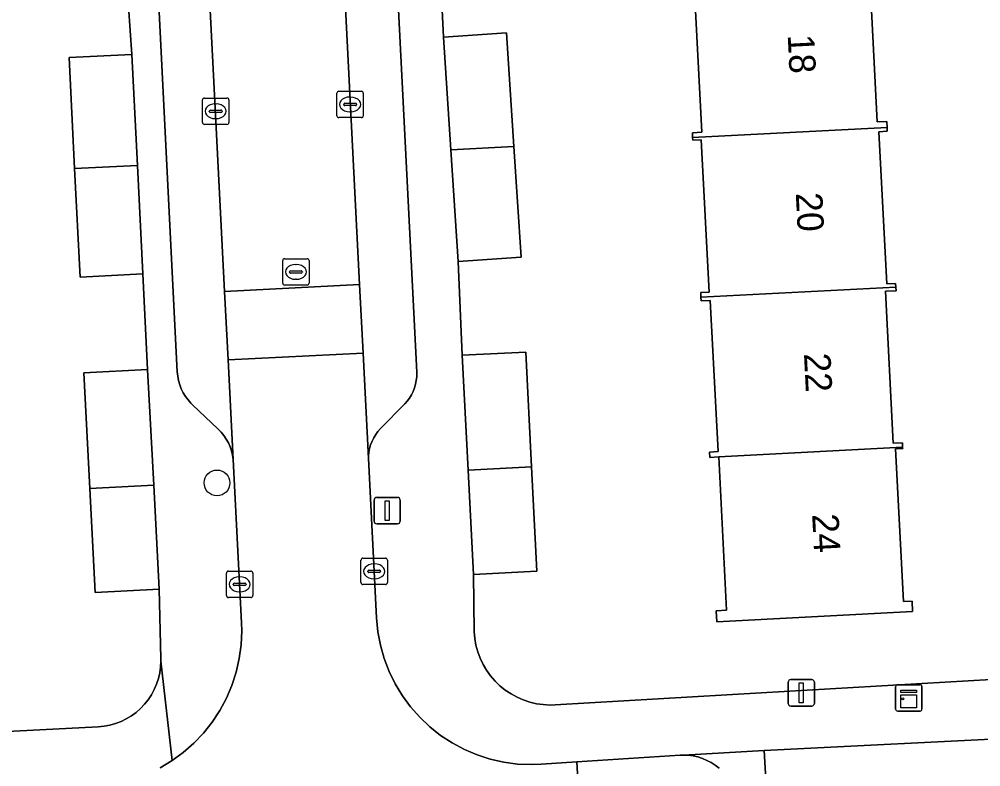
# Model space of a CAD drawing. Extents: x 161084 to 161928, y 385354 to 386522.
# Drawn here: x 161451.67 to 161488.06, y 385657.14 to 385685.44 of the extents above; entities that cross this region are included whole.
import ezdxf

# ---------------------------------------------------------------- set-up
doc = ezdxf.new("R2010")
doc.units = 0
for name, color, linetype in [('IMGEO_Boom', 7, 'Continuous'), ('IMGEO_Erf', 7, 'Continuous'), ('IMGEO_Groenvoorziening', 7, 'Continuous'), ('IMGEO_Kast', 7, 'Continuous'), ('IMGEO_Kolk', 7, 'Continuous'), ('IMGEO_Lichtmast', 7, 'Continuous'), ('IMGEO_Pand', 7, 'Continuous'), ('IMGEO_Pand_nummerreeks', 7, 'Continuous'), ('IMGEO_Parkeervlak_open', 7, 'Continuous'), ('IMGEO_Rijbaan_lokaal_open', 7, 'Continuous'), ('IMGEO_Rioolput', 7, 'Continuous'), ('IMGEO_Voetpad_open', 7, 'Continuous')]:
    doc.layers.add(name, color=color, linetype=linetype)

msp = doc.modelspace()

# ---------------------------------------------------------------- linework, layer by layer
at = {"layer": 'IMGEO_Boom'}
msp.add_circle((161459.156, 385667.888), 0.489, dxfattribs=at)
at = {"layer": 'IMGEO_Erf'}
for points in [[(161467.548, 385688.377), (161467.724, 385684.765), (161470.114, 385684.922), (161470.396, 385680.623), (161470.67, 385676.433), (161468.279, 385676.277), (161468.441, 385672.721), (161470.839, 385672.842), (161471.058, 385668.497), (161471.257, 385664.543), (161468.859, 385664.422), (161468.888, 385662.258), (161468.911, 385662), (161468.956, 385661.744), (161469.025, 385661.494), (161469.115, 385661.251), (161469.227, 385661.017), (161469.359, 385660.794), (161469.511, 385660.583), (161469.68, 385660.387), (161469.867, 385660.207), (161470.069, 385660.044), (161470.285, 385659.9), (161470.512, 385659.776), (161470.75, 385659.672), (161470.996, 385659.591), (161471.249, 385659.531), (161471.506, 385659.495), (161471.765, 385659.481), (161471.954, 385659.486), (161479.748, 385659.941), (161489.33, 385660.501)], [(161445.557, 385658.188), (161454.66, 385658.656), (161454.882, 385658.677), (161455.101, 385658.718), (161455.315, 385658.778), (161455.523, 385658.857), (161455.723, 385658.954), (161455.914, 385659.069), (161456.094, 385659.2), (161456.261, 385659.347), (161456.415, 385659.508), (161456.553, 385659.683), (161456.676, 385659.869), (161456.781, 385660.065), (161456.868, 385660.27), (161456.937, 385660.482), (161456.986, 385660.699), (161457.016, 385660.919), (161457.026, 385661.142), (161457.024, 385661.247), (161456.968, 385663.862), (161454.549, 385663.734), (161454.341, 385667.683), (161454.111, 385672.055), (161456.529, 385672.182), (161456.353, 385675.798), (161453.974, 385675.678), (161453.767, 385679.787), (161453.555, 385683.992), (161455.934, 385684.112), (161455.674, 385687.755)], [(161483.848, 385687.284), (161484.147, 385681.552), (161484.503, 385681.571), (161484.515, 385681.343), (161484.522, 385681.201), (161484.207, 385681.185), (161484.507, 385675.425), (161484.841, 385675.442), (161484.849, 385675.293), (161484.856, 385675.165), (161484.453, 385675.144), (161484.752, 385669.394), (161485.097, 385669.412), (161485.106, 385669.24), (161485.109, 385669.19), (161484.833, 385669.176), (161485.134, 385663.395), (161485.462, 385663.412), (161485.482, 385663.022), (161478.076, 385662.636), (161478.055, 385663.046), (161478.446, 385663.067), (161478.144, 385668.872), (161477.809, 385668.855), (161477.799, 385669.058), (161478.126, 385669.075), (161477.828, 385674.798), (161477.479, 385674.78), (161477.472, 385674.918), (161477.463, 385675.094), (161477.785, 385675.111), (161477.484, 385680.883), (161477.163, 385680.866), (161477.158, 385680.968), (161477.149, 385681.144), (161477.508, 385681.163), (161477.206, 385686.981)]]:
    msp.add_lwpolyline(points, dxfattribs=at)
at = {"layer": 'IMGEO_Groenvoorziening'}
msp.add_lwpolyline([(161489.969, 385658.259), (161479.871, 385657.755), (161480.725, 385642.832), (161484.974, 385643.076), (161485.107, 385640.764), (161485.513, 385631.265), (161485.905, 385623.582), (161486.18, 385618.497), (161491.219, 385618.667)], dxfattribs=at)
at = {"layer": 'IMGEO_Kast'}
for p, q in [((161484.839, 385659.326), (161484.839, 385660.167)), ((161484.839, 385660.167), (161484.839, 385659.326)), ((161484.914, 385660.251), (161485.755, 385660.251)), ((161485.755, 385660.251), (161484.914, 385660.251)), ((161485.839, 385660.176), (161485.839, 385659.335)), ((161485.839, 385659.335), (161485.839, 385660.176)), ((161485.764, 385659.251), (161484.923, 385659.251)), ((161484.923, 385659.251), (161485.764, 385659.251))]:
    msp.add_line(p, q, dxfattribs=at)
for points in [[(161485.034, 385660.041), (161485.634, 385660.041), (161485.634, 385659.956), (161485.034, 385659.956), (161485.034, 385660.041)], [(161485.034, 385659.866), (161485.634, 385659.866), (161485.634, 385659.377), (161485.034, 385659.377), (161485.034, 385659.866)]]:
    msp.add_lwpolyline(points, dxfattribs=at)
msp.add_circle((161485.118, 385659.715), 0.0377, dxfattribs=at)
for centre, start, end in [((161484.917, 385660.173), 92.4484, 184.2845), ((161484.917, 385660.173), 92.4484, 184.2845), ((161485.761, 385660.173), 2.4484, 94.2845), ((161485.761, 385660.173), 2.4484, 94.2845), ((161484.917, 385659.329), 182.4484, 274.2845), ((161484.917, 385659.329), 182.4484, 274.2845), ((161485.761, 385659.329), 272.4484, 4.2845), ((161485.761, 385659.329), 272.4484, 4.2845)]:
    msp.add_arc(centre, 0.0779, start, end, dxfattribs=at)
at = {"layer": 'IMGEO_Kolk'}
for p, q in [((161463.693, 385681.79), (161463.693, 385682.642)), ((161463.768, 385682.716), (161464.62, 385682.716)), ((161464.694, 385682.642), (161464.694, 385681.79)), ((161458.606, 385681.534), (161458.606, 385682.386)), ((161458.681, 385682.46), (161459.533, 385682.46)), ((161459.094, 385682.24), (161459.119, 385682.24)), ((161459.607, 385682.386), (161459.607, 385681.534)), ((161463.952, 385682.21), (161463.952, 385682.222)), ((161463.995, 385682.259), (161464.393, 385682.259)), ((161464.181, 385682.496), (161464.206, 385682.496)), ((161464.436, 385682.222), (161464.436, 385682.21)), ((161458.865, 385681.954), (161458.865, 385681.966)), ((161459.303, 385681.917), (161458.905, 385681.917)), ((161458.908, 385682.003), (161459.306, 385682.003)), ((161459.349, 385681.966), (161459.349, 385681.954)), ((161464.39, 385682.173), (161463.992, 385682.173)), ((161464.204, 385681.936), (161464.179, 385681.936)), ((161459.533, 385681.46), (161458.681, 385681.46)), ((161459.117, 385681.68), (161459.092, 385681.68)), ((161464.62, 385681.716), (161463.768, 385681.716)), ((161464.606, 385664.115), (161464.606, 385664.967)), ((161464.681, 385665.041), (161465.533, 385665.041)), ((161465.094, 385664.821), (161465.119, 385664.821)), ((161465.607, 385664.967), (161465.607, 385664.115)), ((161459.512, 385663.623), (161459.512, 385664.475)), ((161459.587, 385664.549), (161460.439, 385664.549)), ((161460.513, 385664.475), (161460.513, 385663.623)), ((161464.865, 385664.535), (161464.865, 385664.547)), ((161465.303, 385664.498), (161464.905, 385664.498)), ((161464.908, 385664.584), (161465.306, 385664.584)), ((161465.349, 385664.547), (161465.349, 385664.535)), ((161459.771, 385664.043), (161459.771, 385664.055)), ((161460.209, 385664.006), (161459.811, 385664.006)), ((161459.814, 385664.092), (161460.212, 385664.092)), ((161460, 385664.329), (161460.025, 385664.329)), ((161460.255, 385664.055), (161460.255, 385664.043)), ((161465.533, 385664.041), (161464.681, 385664.041)), ((161465.117, 385664.261), (161465.092, 385664.261)), ((161460.023, 385663.769), (161459.998, 385663.769)), ((161460.439, 385663.549), (161459.587, 385663.549))]:
    msp.add_line(p, q, dxfattribs=at)
for points in [[(161463.693, 385681.79), (161463.693, 385682.642)], [(161463.768, 385682.716), (161464.62, 385682.716)], [(161464.694, 385682.642), (161464.694, 385681.79)], [(161458.606, 385681.534), (161458.606, 385682.386)], [(161458.681, 385682.46), (161459.533, 385682.46)], [(161459.607, 385682.386), (161459.607, 385681.534)], [(161459.533, 385681.46), (161458.681, 385681.46)], [(161464.62, 385681.716), (161463.768, 385681.716)], [(161464.606, 385664.115), (161464.606, 385664.967)], [(161464.681, 385665.041), (161465.533, 385665.041)], [(161465.607, 385664.967), (161465.607, 385664.115)], [(161459.512, 385663.623), (161459.512, 385664.475)], [(161459.587, 385664.549), (161460.439, 385664.549)], [(161460.513, 385664.475), (161460.513, 385663.623)], [(161465.533, 385664.041), (161464.681, 385664.041)], [(161460.439, 385663.549), (161459.587, 385663.549)]]:
    msp.add_lwpolyline(points, dxfattribs=at)
for centre, radius, start, end in [((161463.77, 385682.64), 0.0765, 91.552, 178.448), ((161463.77, 385682.64), 0.0765, 91.552, 178.448), ((161464.618, 385682.64), 0.0765, 1.552, 88.448), ((161464.618, 385682.64), 0.0765, 1.552, 88.448), ((161458.683, 385682.384), 0.0765, 91.552, 178.448), ((161458.683, 385682.384), 0.0765, 91.552, 178.448), ((161459.531, 385682.384), 0.0765, 1.552, 88.448), ((161459.531, 385682.384), 0.0765, 1.552, 88.448), ((161463.992, 385682.219), 0.0403, 85.8775, 175.7526), ((161463.989, 385682.209), 0.0366, 178.938, 274.7102), ((161464.393, 385682.216), 0.043, 264.8664, 352.4533), ((161464.397, 385682.221), 0.0386, 1.7309, 96.639), ((161458.905, 385681.963), 0.0403, 85.8775, 175.7526), ((161458.902, 385681.953), 0.0366, 178.938, 274.7102), ((161459.306, 385681.96), 0.043, 264.8664, 352.4533), ((161459.31, 385681.965), 0.0386, 1.7309, 96.639), ((161458.683, 385681.536), 0.0765, 181.552, 268.448), ((161458.683, 385681.536), 0.0765, 181.552, 268.448), ((161459.531, 385681.536), 0.0765, 271.552, 358.448), ((161459.531, 385681.536), 0.0765, 271.552, 358.448), ((161463.77, 385681.792), 0.0765, 181.552, 268.448), ((161463.77, 385681.792), 0.0765, 181.552, 268.448), ((161464.618, 385681.792), 0.0765, 271.552, 358.448), ((161464.618, 385681.792), 0.0765, 271.552, 358.448), ((161464.683, 385664.965), 0.0765, 91.552, 178.448), ((161464.683, 385664.965), 0.0765, 91.552, 178.448), ((161465.531, 385664.965), 0.0765, 1.552, 88.448), ((161465.531, 385664.965), 0.0765, 1.552, 88.448), ((161459.589, 385664.473), 0.0765, 91.552, 178.448), ((161459.589, 385664.473), 0.0765, 91.552, 178.448), ((161460.437, 385664.473), 0.0765, 1.552, 88.448), ((161460.437, 385664.473), 0.0765, 1.552, 88.448), ((161464.905, 385664.544), 0.0403, 85.8775, 175.7526), ((161464.902, 385664.534), 0.0366, 178.938, 274.7102), ((161465.306, 385664.541), 0.043, 264.8664, 352.4533), ((161465.31, 385664.546), 0.0386, 1.7309, 96.639), ((161459.811, 385664.052), 0.0403, 85.8775, 175.7526), ((161459.808, 385664.042), 0.0366, 178.938, 274.7102), ((161460.212, 385664.049), 0.043, 264.8664, 352.4533), ((161460.216, 385664.054), 0.0386, 1.7309, 96.639), ((161464.683, 385664.117), 0.0765, 181.552, 268.448), ((161464.683, 385664.117), 0.0765, 181.552, 268.448), ((161465.531, 385664.117), 0.0765, 271.552, 358.448), ((161465.531, 385664.117), 0.0765, 271.552, 358.448), ((161459.589, 385663.625), 0.0765, 181.552, 268.448), ((161459.589, 385663.625), 0.0765, 181.552, 268.448), ((161460.437, 385663.625), 0.0765, 271.552, 358.448), ((161460.437, 385663.625), 0.0765, 271.552, 358.448)]:
    msp.add_arc(centre, radius, start, end, dxfattribs=at)
for centre, major_axis, ratio, start_param, end_param in [((161459.093, 385681.96), (-0.387, 0.002), 0.722429, 4.712389, 7.853982), ((161459.118, 385681.96), (-0.39, 0.002), 0.717154, 1.570796, 4.712389), ((161464.18, 385682.216), (-0.387, 0.002), 0.722429, 4.712389, 7.853982), ((161464.205, 385682.216), (-0.39, 0.002), 0.717154, 1.570796, 4.712389), ((161465.093, 385664.541), (-0.387, 0.002), 0.722429, 4.712389, 7.853982), ((161465.118, 385664.541), (-0.39, 0.002), 0.717154, 1.570796, 4.712389), ((161459.999, 385664.049), (-0.387, 0.002), 0.722429, 4.712389, 7.853982), ((161460.024, 385664.049), (-0.39, 0.002), 0.717154, 1.570796, 4.712389)]:
    msp.add_ellipse(centre, major_axis=major_axis, ratio=ratio, start_param=start_param, end_param=end_param, dxfattribs=at)
at = {"layer": 'IMGEO_Lichtmast'}
for p, q in [((161465.2, 385667.339), (161465.99, 385667.339)), ((161465.99, 385667.339), (161465.2, 385667.339)), ((161465.1, 385666.439), (161465.1, 385667.239)), ((161465.1, 385667.239), (161465.1, 385666.439)), ((161466.09, 385667.239), (161466.09, 385666.439)), ((161466.09, 385666.439), (161466.09, 385667.239)), ((161465.99, 385666.339), (161465.2, 385666.339)), ((161465.2, 385666.339), (161465.99, 385666.339)), ((161480.876, 385660.442), (161481.666, 385660.442)), ((161481.666, 385660.442), (161480.876, 385660.442)), ((161480.776, 385659.542), (161480.776, 385660.342)), ((161480.776, 385660.342), (161480.776, 385659.542)), ((161481.766, 385660.342), (161481.766, 385659.542)), ((161481.766, 385659.542), (161481.766, 385660.342)), ((161481.666, 385659.442), (161480.876, 385659.442)), ((161480.876, 385659.442), (161481.666, 385659.442))]:
    msp.add_line(p, q, dxfattribs=at)
for points in [[(161465.52, 385667.214), (161465.67, 385667.214), (161465.67, 385666.464), (161465.52, 385666.464), (161465.52, 385667.214)], [(161481.196, 385660.317), (161481.346, 385660.317), (161481.346, 385659.567), (161481.196, 385659.567), (161481.196, 385660.317)]]:
    msp.add_lwpolyline(points, dxfattribs=at)
for centre, start, end in [((161465.2, 385667.239), 90, 180), ((161465.2, 385667.239), 90, 180), ((161465.99, 385667.239), 0, 90), ((161465.99, 385667.239), 360, 90), ((161465.2, 385666.439), 180, 270), ((161465.2, 385666.439), 180, 270), ((161465.99, 385666.439), 270, 0), ((161465.99, 385666.439), 270, 0), ((161480.876, 385660.342), 90, 180), ((161480.876, 385660.342), 90, 180), ((161481.666, 385660.342), 0, 90), ((161481.666, 385660.342), 360, 90), ((161480.876, 385659.542), 180, 270), ((161480.876, 385659.542), 180, 270), ((161481.666, 385659.542), 270, 0), ((161481.666, 385659.542), 270, 0)]:
    msp.add_arc(centre, 0.1, start, end, dxfattribs=at)
at = {"layer": 'IMGEO_Pand'}
for points in [[(161483.848, 385687.284), (161484.253, 385687.305), (161484.248, 385687.396), (161476.854, 385687.02), (161476.857, 385686.963), (161477.206, 385686.981), (161477.508, 385681.163), (161477.149, 385681.144), (161477.158, 385680.968), (161484.515, 385681.343), (161484.503, 385681.571), (161484.147, 385681.552)], [(161468.003, 385680.501), (161470.396, 385680.623), (161470.114, 385684.922), (161467.724, 385684.765)], [(161455.934, 385684.112), (161453.555, 385683.992), (161453.767, 385679.787), (161456.146, 385679.906)], [(161477.158, 385680.968), (161477.163, 385680.866), (161477.484, 385680.883), (161477.785, 385675.111), (161477.463, 385675.094), (161477.472, 385674.918), (161484.849, 385675.293), (161484.841, 385675.442), (161484.507, 385675.425), (161484.207, 385681.185), (161484.522, 385681.201), (161484.515, 385681.343)], [(161468.279, 385676.277), (161470.67, 385676.433), (161470.396, 385680.623), (161468.003, 385680.501)], [(161456.146, 385679.906), (161453.767, 385679.787), (161453.974, 385675.678), (161456.353, 385675.798)], [(161477.472, 385674.918), (161477.479, 385674.78), (161477.828, 385674.798), (161478.126, 385669.075), (161477.799, 385669.058), (161477.809, 385668.855), (161478.144, 385668.872), (161485.106, 385669.24), (161485.097, 385669.412), (161484.752, 385669.394), (161484.453, 385675.144), (161484.856, 385675.165), (161484.849, 385675.293)], [(161468.66, 385668.371), (161471.058, 385668.497), (161470.839, 385672.842), (161468.441, 385672.721)], [(161456.529, 385672.182), (161454.111, 385672.055), (161454.341, 385667.683), (161456.76, 385667.803)], [(161484.833, 385669.176), (161485.109, 385669.19), (161485.106, 385669.24), (161478.144, 385668.872), (161478.446, 385663.067), (161478.055, 385663.046), (161478.076, 385662.636), (161485.482, 385663.022), (161485.462, 385663.412), (161485.134, 385663.395)], [(161468.859, 385664.422), (161471.257, 385664.543), (161471.058, 385668.497), (161468.66, 385668.371)], [(161456.76, 385667.803), (161454.341, 385667.683), (161454.549, 385663.734), (161456.968, 385663.862)]]:
    msp.add_lwpolyline(points, close=True, dxfattribs=at)
at = {"layer": 'IMGEO_Parkeervlak_open'}
for points in [[(161461.556, 385734.509), (161464.554, 385675.399), (161464.686, 385672.802), (161464.888, 385668.818), (161464.89, 385668.907), (161464.905, 385669.051), (161464.932, 385669.192), (161464.971, 385669.331), (161465.023, 385669.466), (161465.087, 385669.596), (161465.162, 385669.72), (161465.248, 385669.836), (161465.344, 385669.944), (161466.261, 385670.882), (161466.356, 385670.989), (161466.442, 385671.103), (161466.517, 385671.225), (161466.581, 385671.353), (161466.633, 385671.486), (161466.673, 385671.623), (161466.7, 385671.764), (161466.715, 385671.906), (161466.717, 385672.049), (161466.716, 385672.081), (161463.756, 385730.718)], [(161454.753, 385729.847), (161457.654, 385672.095), (161457.67, 385671.93), (161457.701, 385671.767), (161457.746, 385671.607), (161457.805, 385671.452), (161457.878, 385671.303), (161457.963, 385671.161), (161458.061, 385671.028), (161458.171, 385670.903), (161458.231, 385670.844), (161459.203, 385669.925), (161459.311, 385669.814), (161459.415, 385669.687), (161459.508, 385669.55), (161459.588, 385669.406), (161459.655, 385669.256), (161459.708, 385669.1), (161459.747, 385668.94), (161459.771, 385668.777), (161459.579, 385672.542), (161459.446, 385675.139), (161456.469, 385733.372)], [(161478.159, 385657.087), (161478.014, 385657.201), (161477.86, 385657.3), (161477.698, 385657.386), (161477.528, 385657.457), (161477.353, 385657.513), (161477.174, 385657.553), (161476.992, 385657.576), (161476.808, 385657.583), (161476.688, 385657.579), (161472.776, 385657.326), (161473.62, 385642.383)]]:
    msp.add_lwpolyline(points, dxfattribs=at)
at = {"layer": 'IMGEO_Rijbaan_lokaal_open'}
for points in [[(161458.667, 385740.741), (161456.098, 385740.627), (161456.469, 385733.372), (161459.446, 385675.139), (161464.554, 385675.399), (161461.556, 385734.509), (161461.236, 385740.854)], [(161464.686, 385672.802), (161464.554, 385675.399), (161459.446, 385675.139), (161459.579, 385672.542)]]:
    msp.add_lwpolyline(points, close=True, dxfattribs=at)
msp.add_lwpolyline([(161473.62, 385642.383), (161472.776, 385657.326), (161471.421, 385657.237), (161471.051, 385657.225), (161470.528, 385657.247), (161470.009, 385657.317), (161469.499, 385657.432), (161469, 385657.592), (161468.518, 385657.797), (161468.057, 385658.043), (161467.619, 385658.33), (161467.208, 385658.655), (161466.828, 385659.015), (161466.482, 385659.407), (161466.173, 385659.829), (161465.902, 385660.277), (161465.672, 385660.748), (161465.485, 385661.237), (161465.343, 385661.741), (161465.246, 385662.255), (161465.196, 385662.776), (161464.888, 385668.818), (161464.686, 385672.802), (161459.579, 385672.542), (161459.771, 385668.777), (161460.087, 385662.596), (161460.095, 385662.289), (161460.07, 385661.762), (161459.999, 385661.238), (161459.881, 385660.724), (161459.718, 385660.221), (161459.511, 385659.736), (161459.261, 385659.271), (161458.97, 385658.83), (161458.641, 385658.416), (161458.277, 385658.034), (161457.88, 385657.686), (161457.453, 385657.375), (161457.001, 385657.103)], dxfattribs=at)
at = {"layer": 'IMGEO_Rioolput'}
for p, q in [((161461.718, 385676.377), (161462.57, 385676.377)), ((161461.643, 385675.451), (161461.643, 385676.303)), ((161462.131, 385676.157), (161462.156, 385676.157)), ((161462.644, 385676.303), (161462.644, 385675.451)), ((161461.902, 385675.871), (161461.902, 385675.883)), ((161462.34, 385675.834), (161461.942, 385675.834)), ((161461.945, 385675.92), (161462.343, 385675.92)), ((161462.386, 385675.883), (161462.386, 385675.871)), ((161462.57, 385675.377), (161461.718, 385675.377)), ((161462.154, 385675.597), (161462.129, 385675.597))]:
    msp.add_line(p, q, dxfattribs=at)
for points in [[(161461.718, 385676.377), (161462.57, 385676.377)], [(161461.643, 385675.451), (161461.643, 385676.303)], [(161462.644, 385676.303), (161462.644, 385675.451)], [(161462.57, 385675.377), (161461.718, 385675.377)]]:
    msp.add_lwpolyline(points, dxfattribs=at)
for centre, radius, start, end in [((161461.72, 385676.301), 0.0765, 91.552, 178.448), ((161461.72, 385676.301), 0.0765, 91.552, 178.448), ((161462.568, 385676.301), 0.0765, 1.552, 88.448), ((161462.568, 385676.301), 0.0765, 1.552, 88.448), ((161461.942, 385675.88), 0.0403, 85.8775, 175.7526), ((161461.939, 385675.87), 0.0366, 178.938, 274.7102), ((161462.343, 385675.877), 0.043, 264.8664, 352.4533), ((161462.347, 385675.882), 0.0386, 1.7309, 96.639), ((161461.72, 385675.453), 0.0765, 181.552, 268.448), ((161461.72, 385675.453), 0.0765, 181.552, 268.448), ((161462.568, 385675.453), 0.0765, 271.552, 358.448), ((161462.568, 385675.453), 0.0765, 271.552, 358.448)]:
    msp.add_arc(centre, radius, start, end, dxfattribs=at)
for centre, major_axis, ratio, start_param, end_param in [((161462.13, 385675.877), (-0.387, 0.002), 0.722429, 4.712389, 7.853982), ((161462.155, 385675.877), (-0.39, 0.002), 0.717154, 1.570796, 4.712389)]:
    msp.add_ellipse(centre, major_axis=major_axis, ratio=ratio, start_param=start_param, end_param=end_param, dxfattribs=at)
at = {"layer": 'IMGEO_Voetpad_open'}
for points in [[(161463.756, 385730.718), (161466.716, 385672.081), (161466.717, 385672.049), (161466.715, 385671.906), (161466.7, 385671.764), (161466.673, 385671.623), (161466.633, 385671.486), (161466.581, 385671.353), (161466.517, 385671.225), (161466.442, 385671.103), (161466.356, 385670.989), (161466.261, 385670.882), (161465.344, 385669.944), (161465.248, 385669.836), (161465.162, 385669.72), (161465.087, 385669.596), (161465.023, 385669.466), (161464.971, 385669.331), (161464.932, 385669.192), (161464.905, 385669.051), (161464.89, 385668.907), (161464.888, 385668.818), (161465.196, 385662.776), (161465.246, 385662.255), (161465.343, 385661.741), (161465.485, 385661.237), (161465.672, 385660.748), (161465.902, 385660.277), (161466.173, 385659.829), (161466.482, 385659.407), (161466.828, 385659.015), (161467.208, 385658.655), (161467.619, 385658.33), (161468.057, 385658.043), (161468.518, 385657.797), (161469, 385657.592), (161469.499, 385657.432), (161470.009, 385657.317), (161470.528, 385657.247), (161471.051, 385657.225), (161471.421, 385657.237), (161472.776, 385657.326), (161476.688, 385657.579), (161476.808, 385657.583), (161479.871, 385657.755), (161489.969, 385658.259)], [(161455.674, 385687.755), (161455.934, 385684.112), (161456.146, 385679.906), (161456.353, 385675.798), (161456.529, 385672.182), (161456.76, 385667.803), (161456.968, 385663.862), (161457.024, 385661.247), (161457.026, 385661.142), (161457.453, 385657.375), (161457.88, 385657.686), (161458.277, 385658.034), (161458.641, 385658.416), (161458.97, 385658.83), (161459.261, 385659.271), (161459.511, 385659.736), (161459.718, 385660.221), (161459.881, 385660.724), (161459.999, 385661.238), (161460.07, 385661.762), (161460.095, 385662.289), (161460.087, 385662.596), (161459.771, 385668.777), (161459.747, 385668.94), (161459.708, 385669.1), (161459.655, 385669.256), (161459.588, 385669.406), (161459.508, 385669.55), (161459.415, 385669.687), (161459.311, 385669.814), (161459.203, 385669.925), (161458.231, 385670.844), (161458.171, 385670.903), (161458.061, 385671.028), (161457.963, 385671.161), (161457.878, 385671.303), (161457.805, 385671.452), (161457.746, 385671.607), (161457.701, 385671.767), (161457.67, 385671.93), (161457.654, 385672.095), (161454.753, 385729.847)], [(161489.33, 385660.501), (161479.748, 385659.941), (161471.954, 385659.486), (161471.765, 385659.481), (161471.506, 385659.495), (161471.249, 385659.531), (161470.996, 385659.591), (161470.75, 385659.672), (161470.512, 385659.776), (161470.285, 385659.9), (161470.069, 385660.044), (161469.867, 385660.207), (161469.68, 385660.387), (161469.511, 385660.583), (161469.359, 385660.794), (161469.227, 385661.017), (161469.115, 385661.251), (161469.025, 385661.494), (161468.956, 385661.744), (161468.911, 385662), (161468.888, 385662.258), (161468.859, 385664.422), (161468.66, 385668.371), (161468.441, 385672.721), (161468.279, 385676.277), (161468.003, 385680.501), (161467.724, 385684.765), (161467.548, 385688.377)], [(161457.001, 385657.103), (161457.453, 385657.375), (161457.026, 385661.142), (161457.016, 385660.919), (161456.986, 385660.699), (161456.937, 385660.482), (161456.868, 385660.27), (161456.781, 385660.065), (161456.676, 385659.869), (161456.553, 385659.683), (161456.415, 385659.508), (161456.261, 385659.347), (161456.094, 385659.2), (161455.914, 385659.069), (161455.723, 385658.954), (161455.523, 385658.857), (161455.315, 385658.778), (161455.101, 385658.718), (161454.882, 385658.677), (161454.66, 385658.656), (161445.557, 385658.188), (161431.947, 385657.489), (161423.333, 385657.052)], [(161480.725, 385642.832), (161479.871, 385657.755), (161476.808, 385657.583), (161476.992, 385657.576), (161477.174, 385657.553), (161477.353, 385657.513), (161477.528, 385657.457), (161477.698, 385657.386), (161477.86, 385657.3), (161478.014, 385657.201), (161478.159, 385657.087)]]:
    msp.add_lwpolyline(points, dxfattribs=at)

# ---------------------------------------------------------------- texts
at = {"layer": 'IMGEO_Pand_nummerreeks'}
for s, rotation, p in [('18', 272.9219, (161480.755, 385684.849)), ('20', 272.9208, (161481.062, 385678.86)), ('22', 272.9208, (161481.371, 385672.786)), ('24', 272.9219, (161481.681, 385666.703))]:
    msp.add_text(s, height=1, rotation=rotation, dxfattribs=at).set_placement(p)

doc.saveas('drawing.dxf')
